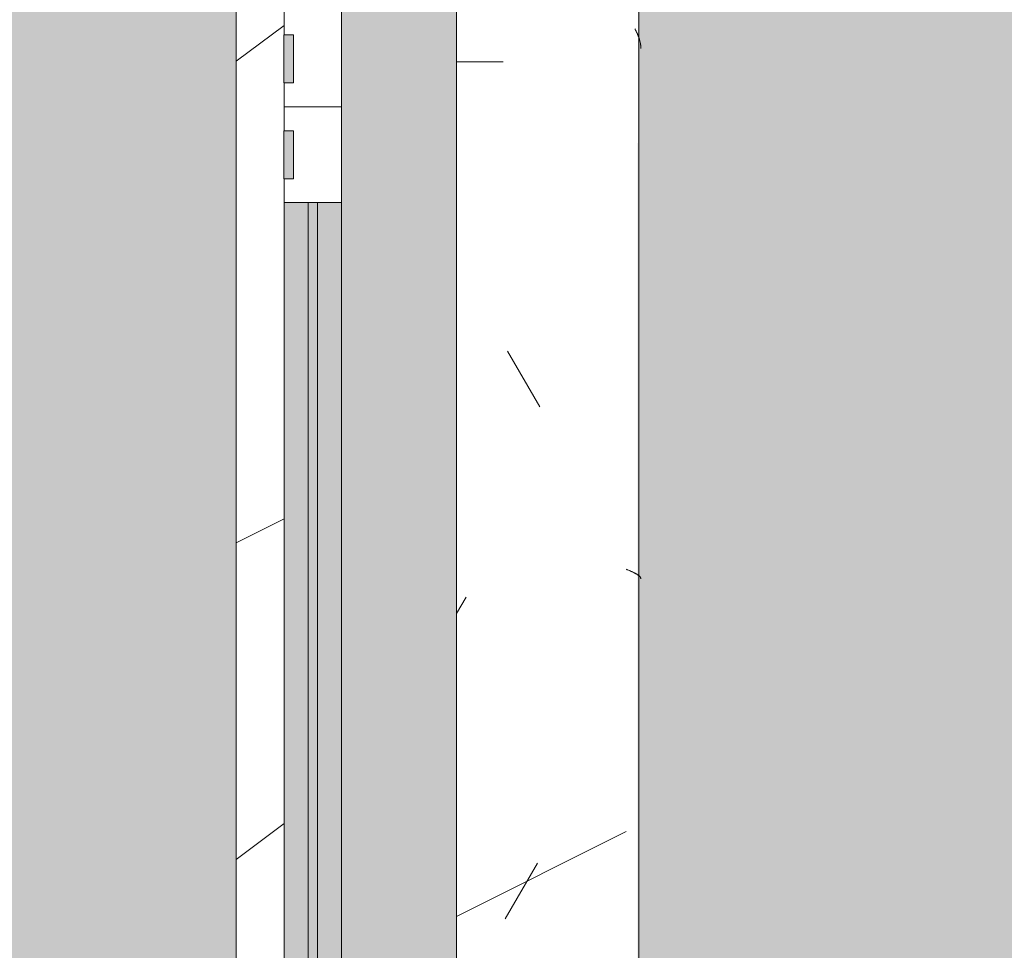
# Model space of a CAD drawing. Header units: millimetres. Extents: x 5980700 to 6194397, y -12939 to 2351883.
# Tile 206 of 587: x 6060451 to 6060965, y -3855 to -3370. Entities that reach past the tile are written whole.
import ezdxf

# ---------------------------------------------------------------- set-up
doc = ezdxf.new("R2010")
doc.units = ezdxf.units.MM
for name, color, linetype, lineweight in [('A-DOOR-FRAM', 31, 'Continuous', 18), ('A-DOOR-GLAZ', 31, 'Continuous', 9), ('A-FLOR-PATT', 8, 'Continuous', 18), ('A-GLAZ', 151, 'Continuous', 9), ('A-GLAZ-SILL', 1, 'Continuous', 9), ('A-WALL', 113, 'Continuous', 18), ('A-WALL-PATT', 111, 'Continuous', 25)]:
    doc.layers.add(name, color=color, linetype=linetype, lineweight=lineweight)
pattern_1 = [(135, (-3415.191, -20191.887), (-449.0128060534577, -449.0128060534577), []), (135, (-3415.191, -20033.137), (-898.0256121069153, 5.684341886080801e-14), []), (135, (-3415.191, -20350.637), (-898.0256121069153, 5.684341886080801e-14), [])]

# ---------------------------------------------------------------- blocks, each defined once
blk = doc.blocks.new('FX-HRT-JANELA_CORRER-4FLS - 270x190cm-4FLS-ALU-3_0cmFolha 5-V52-PLANTA DE CAIMENTO DE PISOS - TÉRREO')
at = {"layer": 'A-DOOR-FRAM', "lineweight": 5}
h = blk.add_hatch(color=251, dxfattribs=at)
h.paths.add_polyline_path([(639.9999999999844, -77.49999999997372), (639.9999999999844, -64.99999999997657), (49.99999999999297, -64.99999999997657), (49.99999999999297, -77.49999999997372), (331.2793192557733, -77.49999999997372)])
h.paths.add_polyline_path([(639.9999999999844, -57.49999999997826), (639.9999999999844, -47.49999999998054), (49.99999999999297, -47.49999999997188), (49.99999999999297, -59.9999999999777), (639.9999999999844, -59.9999999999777)])
at = {"layer": 'A-DOOR-GLAZ', "lineweight": 5}
blk.add_hatch(color=255, dxfattribs=at).paths.add_polyline_path([(639.9999999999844, -64.99999999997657), (639.9999999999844, -59.9999999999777), (49.99999999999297, -59.9999999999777), (49.99999999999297, -64.99999999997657), (331.2793192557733, -64.99999999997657)])
at = {"layer": 'A-GLAZ', "lineweight": 5}
h = blk.add_hatch(color=251, dxfattribs=at)
h.paths.add_polyline_path([(1329.999999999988, -17.49999999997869), (1329.999999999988, 12.50000000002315), (-1329.999999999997, 12.50000000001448), (-1329.999999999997, -17.49999999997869), (-639.9999999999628, -17.49999999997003), (-640.0000000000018, -47.49999999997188), (639.9999999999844, -47.49999999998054), (639.9999999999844, -17.49999999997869), (1286.991277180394, -17.49999999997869)])
h.paths.add_polyline_path([(1329.999999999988, -57.49999999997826), (1329.999999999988, -47.49999999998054), (690.0000000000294, -47.49999999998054), (689.9999999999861, -77.49999999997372), (1329.999999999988, -77.49999999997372)])
h.paths.add_polyline_path([(-689.9999999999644, -47.49999999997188), (-1329.999999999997, -47.49999999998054), (-1329.999999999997, -77.49999999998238), (-690.0000000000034, -77.49999999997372), (-690.0000000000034, -57.49999999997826)])
h = blk.add_hatch(dxfattribs=at)
h.set_pattern_fill('FP_74', color=256, style=0, pattern_type=2)
h.set_pattern_definition(pattern_1)
h.paths.add_polyline_path([(-4.331468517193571e-12, -72.49999999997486), (-4.331468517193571e-12, -47.49999999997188), (-50.00000000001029, -47.49999999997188), (-50.00000000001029, -77.49999999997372), (-37.5000000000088, -77.49999999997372), (-37.5000000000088, -72.49999999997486), (-12.50000000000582, -72.49999999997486), (-12.50000000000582, -77.49999999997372), (-4.331468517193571e-12, -77.49999999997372)])
h.paths.add_polyline_path([(-640.0000000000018, -77.49999999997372), (-640.0000000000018, -47.49999999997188), (-689.9999999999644, -47.49999999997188), (-690.0000000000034, -77.49999999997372)])
h = blk.add_hatch(dxfattribs=at)
h.set_pattern_fill('FP_74', color=256, style=0, pattern_type=2)
h.set_pattern_definition(pattern_1)
h.paths.add_polyline_path([(690.0000000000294, -47.49999999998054), (639.9999999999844, -47.49999999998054), (639.9999999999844, -77.49999999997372), (689.9999999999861, -77.49999999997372), (689.9999999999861, -57.49999999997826)])
h.paths.add_polyline_path([(49.99999999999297, -72.49999999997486), (49.99999999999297, -47.49999999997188), (-4.331468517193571e-12, -47.49999999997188), (-4.331468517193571e-12, -77.49999999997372), (12.49999999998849, -77.49999999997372), (12.49999999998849, -72.49999999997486), (37.49999999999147, -72.49999999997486), (37.49999999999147, -77.49999999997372), (49.99999999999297, -77.49999999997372)])
for points in [[(-12.50000000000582, -72.49999999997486), (-37.5000000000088, -72.49999999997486), (-37.5000000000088, -77.59999999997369), (-12.50000000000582, -77.49999999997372)], [(37.49999999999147, -72.49999999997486), (12.49999999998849, -72.49999999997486), (12.49999999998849, -77.59999999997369), (37.49999999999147, -77.49999999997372)]]:
    blk.add_hatch(color=137, dxfattribs=at).paths.add_polyline_path(points)
at = {"layer": 'A-DOOR-FRAM', "color": 250, "lineweight": 5}
for p, q in [((-1.035491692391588e-11, -47.49999999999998), (-50.00000000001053, -47.49999999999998)), ((-1.035491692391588e-11, -47.49999999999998), (49.99999999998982, -47.49999999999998)), ((-1.028723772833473e-11, -77.49999999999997), (-1.035491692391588e-11, -47.49999999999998)), ((-1.042259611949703e-11, -77.49999999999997), (-1.035491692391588e-11, -47.49999999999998)), ((49.99999999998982, -47.49999999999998), (49.99999999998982, -77.49999999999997)), ((-50.00000000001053, -77.49999999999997), (-37.5000000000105, -77.49999999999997)), ((-12.50000000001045, -77.49999999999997), (-1.042259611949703e-11, -77.49999999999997)), ((12.49999999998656, -77.49999999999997), (-1.028723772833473e-11, -77.49999999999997)), ((49.99999999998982, -77.49999999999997), (37.49999999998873, -77.49999999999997))]:
    blk.add_line(p, q, dxfattribs=at)
at = {"layer": 'A-DOOR-FRAM', "color": 90, "lineweight": 5}
for p, q in [((49.99999999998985, -47.49999999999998), (639.9999999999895, -47.49999999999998)), ((639.9999999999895, -77.49999999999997), (49.99999999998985, -77.49999999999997))]:
    blk.add_line(p, q, dxfattribs=at)
at = {"layer": 'A-DOOR-GLAZ', "color": 250, "lineweight": 5}
for p, q in [((49.99999999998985, -64.99999999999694), (49.99999999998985, -59.99999999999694)), ((49.99999999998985, -59.99999999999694), (639.9999999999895, -59.99999999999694)), ((639.9999999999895, -64.99999999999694), (49.99999999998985, -64.99999999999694))]:
    blk.add_line(p, q, dxfattribs=at)
at = {"layer": 'A-GLAZ', "color": 90, "lineweight": 5}
for p, q in [((1329.999999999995, 12.49999999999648), (-1330.000000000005, 12.49999999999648)), ((-37.50000000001, -72.50000000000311), (-12.50000000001, -72.50000000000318)), ((-37.50000000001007, -72.5000000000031), (-37.50000000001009, -77.6000000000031)), ((-12.50000000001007, -72.50000000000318), (-12.50000000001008, -77.60000000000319)), ((12.49999999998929, -72.50000000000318), (37.4999999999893, -72.50000000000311)), ((12.49999999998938, -77.60000000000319), (12.49999999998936, -72.50000000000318)), ((37.49999999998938, -77.6000000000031), (37.49999999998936, -72.5000000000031)), ((-12.50000000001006, -77.6000000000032), (-37.50000000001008, -77.60000000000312)), ((37.49999999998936, -77.60000000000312), (12.49999999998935, -77.6000000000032))]:
    blk.add_line(p, q, dxfattribs=at)
blk = doc.blocks.new('FP_54-PLANTA DE CAIMENTO DE PISOS - TÉRREO')
at = {"layer": 'A-GLAZ-SILL', "lineweight": 5}
for p, q in [((-35.33531051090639, 107.8599677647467), (-35.10889791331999, 107.9272605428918)), ((-35.10889791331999, 107.9272605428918), (-34.8824853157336, 107.9917555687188)), ((-34.8824853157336, 107.9917555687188), (-34.6560727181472, 108.0534268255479)), ((-34.6560727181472, 108.0534268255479), (-34.4296601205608, 108.1122494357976)), ((-34.4296601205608, 108.1122494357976), (-34.2032475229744, 108.1681996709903)), ((-34.2032475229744, 108.1681996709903), (-33.97683492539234, 108.2212549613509)), ((-33.97683492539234, 108.2212549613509), (-33.75042232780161, 108.2713939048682)), ((-33.75042232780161, 108.2713939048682), (-33.52400973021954, 108.3185962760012)), ((-33.52400973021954, 108.3185962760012), (-33.29759713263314, 108.362843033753)), ((-33.29759713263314, 108.362843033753), (-33.07118453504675, 108.4041163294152)), ((-33.07118453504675, 108.4041163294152), (-32.84477193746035, 108.4423995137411)), ((-32.84477193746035, 108.4423995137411), (-32.61835933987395, 108.4776771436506)), ((-32.61835933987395, 108.4776771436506), (-32.39194674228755, 108.5099349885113)), ((-32.39194674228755, 108.5099349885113), (-32.16553414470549, 108.5391600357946)), ((-32.16553414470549, 108.5391600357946), (-31.93912154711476, 108.56534049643)), ((-31.93912154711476, 108.56534049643), (-31.71270894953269, 108.5884658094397)), ((-31.71270894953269, 108.5884658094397), (-31.48629635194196, 108.6085266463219)), ((-31.48629635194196, 108.6085266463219), (-31.2598837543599, 108.6255149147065)), ((-31.2598837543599, 108.6255149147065), (-31.0334711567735, 108.639423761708)), ((-31.0334711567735, 108.639423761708), (-30.8070585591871, 108.6502475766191)), ((-30.8070585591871, 108.6502475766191), (-30.58064596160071, 108.6579819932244)), ((-30.58064596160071, 108.6579819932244), (-30.35423336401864, 108.662623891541)), ((244.9363537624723, 107.8675009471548), (245.0610280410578, 107.9928548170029)), ((245.0610280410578, 107.9928548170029), (245.1857023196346, 108.1079334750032)), ((245.1857023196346, 108.1079334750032), (245.3103765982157, 108.2125680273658)), ((245.3103765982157, 108.2125680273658), (245.4350508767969, 108.3066049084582)), ((245.4350508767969, 108.3066049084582), (245.5597251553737, 108.3899061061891)), ((245.5597251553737, 108.3899061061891), (245.6843994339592, 108.4623493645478)), ((245.6843994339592, 108.4623493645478), (245.809073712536, 108.5238283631)), ((245.809073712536, 108.5238283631), (245.9337479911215, 108.5742528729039)), ((245.9337479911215, 108.5742528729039), (246.0584222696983, 108.6135488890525)), ((246.0584222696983, 108.6135488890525), (246.1830965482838, 108.6416587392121)), ((246.1830965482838, 108.6416587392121), (246.3077708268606, 108.6585411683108)), ((-40.76921285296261, 105.492052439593), (-40.54280025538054, 105.6159441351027)), ((-40.54280025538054, 105.6159441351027), (-40.31638765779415, 105.7379704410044)), ((-40.31638765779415, 105.7379704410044), (-40.08997506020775, 105.8580821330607)), ((-40.08997506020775, 105.8580821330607), (-39.86356246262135, 105.9762307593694)), ((-39.86356246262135, 105.9762307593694), (-39.63714986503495, 106.092368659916)), ((-39.63714986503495, 106.092368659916), (-39.41073726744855, 106.2064489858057)), ((-39.41073726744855, 106.2064489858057), (-39.18432466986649, 106.3184257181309)), ((-39.18432466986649, 106.3184257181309), (-38.95791207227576, 106.4282536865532)), ((-38.95791207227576, 106.4282536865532), (-38.73149947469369, 106.5358885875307)), ((-38.73149947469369, 106.5358885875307), (-38.5050868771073, 106.6412870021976)), ((-38.5050868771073, 106.6412870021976), (-38.2786742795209, 106.7444064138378)), ((-38.2786742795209, 106.7444064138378), (-38.05226168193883, 106.8452052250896)), ((-38.05226168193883, 106.8452052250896), (-37.8258490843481, 106.9436427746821)), ((-37.8258490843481, 106.9436427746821), (-37.59943648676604, 107.0396793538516)), ((-37.59943648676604, 107.0396793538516), (-37.37302388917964, 107.1332762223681)), ((-37.37302388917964, 107.1332762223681), (-37.14661129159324, 107.2243956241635)), ((-37.14661129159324, 107.2243956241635), (-36.92019869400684, 107.3130008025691)), ((-36.92019869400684, 107.3130008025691), (-36.69378609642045, 107.3990560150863)), ((-36.69378609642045, 107.3990560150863), (-36.46737349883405, 107.4825265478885)), ((-36.46737349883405, 107.4825265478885), (-36.24096090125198, 107.5633787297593)), ((-36.24096090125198, 107.5633787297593), (-36.01454830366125, 107.6415799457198)), ((-36.01454830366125, 107.6415799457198), (-35.78813570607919, 107.7170986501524)), ((-35.78813570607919, 107.7170986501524), (-35.56172310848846, 107.7899043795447)), ((-35.56172310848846, 107.7899043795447), (-35.33531051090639, 107.8599677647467)), ((241.9441710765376, 102.4524418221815), (242.0688453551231, 102.7398723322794)), ((242.0688453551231, 102.7398723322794), (242.1935196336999, 103.0247371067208)), ((242.1935196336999, 103.0247371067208), (242.3181939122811, 103.3066180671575)), ((242.3181939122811, 103.3066180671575), (242.4428681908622, 103.5851015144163)), ((242.4428681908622, 103.5851015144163), (242.567542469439, 103.8597787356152)), ((242.567542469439, 103.8597787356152), (242.6922167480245, 104.1302466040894)), ((242.6922167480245, 104.1302466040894), (242.8168910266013, 104.3961081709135)), ((242.8168910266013, 104.3961081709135), (242.9415653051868, 104.6569732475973)), ((242.9415653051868, 104.6569732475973), (243.0662395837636, 104.912458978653)), ((243.0662395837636, 104.912458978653), (243.1909138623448, 105.1621904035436)), ((243.1909138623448, 105.1621904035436), (243.3155881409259, 105.4058010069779)), ((243.3155881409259, 105.4058010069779), (243.4402624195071, 105.642933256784)), ((243.4402624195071, 105.642933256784), (243.5649366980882, 105.8732391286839)), ((243.5649366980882, 105.8732391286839), (243.6896109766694, 106.0963806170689)), ((243.6896109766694, 106.0963806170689), (243.8142852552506, 106.3120302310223)), ((243.8142852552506, 106.3120302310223), (243.9389595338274, 106.5198714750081)), ((243.9389595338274, 106.5198714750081), (244.0636338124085, 106.7195993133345)), ((244.0636338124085, 106.7195993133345), (244.1883080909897, 106.9109206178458)), ((244.1883080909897, 106.9109206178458), (244.3129823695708, 107.0935545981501)), ((244.3129823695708, 107.0935545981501), (244.437656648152, 107.2672332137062)), ((244.437656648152, 107.2672332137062), (244.5623309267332, 107.431701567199)), ((244.5623309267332, 107.431701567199), (244.68700520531, 107.586718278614)), ((244.68700520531, 107.586718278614), (244.8116794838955, 107.732055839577)), ((244.8116794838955, 107.732055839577), (244.9363537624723, 107.8675009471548)), ((241.3207996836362, 100.9916647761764), (241.4454739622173, 101.2855427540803)), ((241.4454739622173, 101.2855427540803), (241.5701482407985, 101.5789894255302)), ((241.5701482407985, 101.5789894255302), (241.6948225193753, 101.8715741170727)), ((241.6948225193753, 101.8715741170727), (241.8194967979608, 102.1628674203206)), ((241.8194967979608, 102.1628674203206), (241.9441710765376, 102.4524418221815))]:
    blk.add_line(p, q, dxfattribs=at)
at = {"layer": 'A-GLAZ-SILL', "color": 90, "lineweight": 5}
blk.add_line((1374.999999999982, 107.4999999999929), (-1374.999999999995, 107.4999999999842), dxfattribs=at)
blk = doc.blocks.new('CC_PEITORIL - PEITORIL-V53-PLANTA DE CAIMENTO DE PISOS - TÉRREO')
at = {"layer": 'A-GLAZ-SILL', "lineweight": 5}
h = blk.add_hatch(dxfattribs=at)
h.set_pattern_fill('FP_75', color=256, style=0, pattern_type=2)
h.set_pattern_definition([(90, (-3415.191, -20191.887), (-101.6, 406.4), [33.528, -271.272, 33.528, -1896.872]), (90, (-3415.191, -20191.887), (-101.6, 406.4), [-338.328, -271.272, 33.528, -576.072, -1016]), (90, (-3415.191, -20191.887), (-101.6, 406.4), [-1219.2, 33.528, -271.272, 33.528, -677.672]), (90, (-3415.191, -20191.887), (-101.6, 406.4), [-1557.528, -169.672, 33.528, -474.472]), (210, (-3465.991, -20039.487), (-301.1527240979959, -291.1881810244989), [33.528, -271.272, 33.528, -1896.872]), (210, (-3465.991, -20039.487), (-301.1527240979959, -291.1881810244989), [-338.328, -271.272, 33.528, -576.072, -1016]), (210, (-3465.991, -20039.487), (-301.1527240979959, -291.1881810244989), [-1219.2, 33.528, -271.272, 33.528, -677.672]), (210, (-3465.991, -20039.487), (-301.1527240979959, -291.1881810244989), [-1557.528, -169.672, 33.528, -474.472]), (329.9999999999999, (-3669.191, -19988.687), (402.7527240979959, -115.211818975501), [33.528, -271.272, 33.528, -1896.872]), (329.9999999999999, (-3669.191, -19988.687), (402.7527240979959, -115.211818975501), [-338.328, -271.272, 33.528, -576.072, -1016]), (329.9999999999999, (-3669.191, -19988.687), (402.7527240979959, -115.211818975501), [-1219.2, 33.528, -271.272, 33.528, -677.672]), (329.9999999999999, (-3669.191, -19988.687), (402.7527240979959, -115.211818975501), [-1557.528, -169.672, 33.528, -474.472])])
h.paths.add_polyline_path([(1374.999999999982, 100.9916647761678), (-1374.999999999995, 100.9916647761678), (-1374.999999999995, 77.50000000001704), (-1349.999999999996, 77.50000000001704), (-1349.999999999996, 12.50000000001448), (1349.999999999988, 12.50000000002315), (1349.999999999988, 77.5000000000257), (1374.999999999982, 77.5000000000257)])
h = blk.add_hatch(dxfattribs=at)
h.set_pattern_fill('FP_76', color=256, style=0, pattern_type=2)
h.set_pattern_definition([(306.87, (-5002.691, -19556.887), (-3175.008507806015, 4762.494328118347), [793.75, -7143.75]), (296.565, (-4526.441, -18604.387), (1587.499067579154, -1587.501456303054), [1774.879, -1774.879]), (288.435, (-3732.691, -18604.387), (1587.50290376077, -3174.997452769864), [1004.024, -4016.092])])
h.paths.add_polyline_path([(1374.999999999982, 100.9916647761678), (-1374.999999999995, 100.9916647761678), (-1374.999999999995, 77.50000000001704), (-1349.999999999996, 77.50000000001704), (-1349.999999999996, 12.50000000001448), (1349.999999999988, 12.50000000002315), (1349.999999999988, 77.5000000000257), (1374.999999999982, 77.5000000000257)])
at = {"layer": 'A-GLAZ', "color": 90, "lineweight": 5}
blk.add_blockref('FP_54-PLANTA DE CAIMENTO DE PISOS - TÉRREO', (0, 0), dxfattribs=at)
blk = doc.blocks.new('BE-PMSa-MOD-ARQ-CONEXAODOFUTURO-EX-000-R_rvt-1-PLANTA DE CAIMENTO DE PISOS - TÉRREO')
at = {"layer": 'A-FLOR-PATT', "lineweight": 5}
h = blk.add_hatch(dxfattribs=at)
h.set_pattern_fill('FP_2', color=135, style=0, pattern_type=2)
h.set_pattern_definition([(0, (0, 0), (812.8, 203.2), [33.528, -576.072, 33.528, -576.072, -3251.2]), (0, (0, 0), (812.8, 203.2), [-1219.2, 33.528, -1185.672, 33.528, -576.072, -1422.4]), (0, (0, 0), (812.8, 203.2), [-3048, 33.528, -372.872, 33.528, -982.472]), (120, (304.8, 101.6), (-582.3763620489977, 602.3054481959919), [33.52799999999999, -576.0719999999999, 33.52799999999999, -576.0719999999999, -3251.199999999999]), (120, (304.8, 101.6), (-582.3763620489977, 602.3054481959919), [-1219.2, 33.52799999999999, -1185.672, 33.52799999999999, -576.0719999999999, -1422.4]), (120, (304.8, 101.6), (-582.3763620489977, 602.3054481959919), [-3048, 33.52799999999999, -372.8719999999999, 33.52799999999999, -982.4719999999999]), (240, (406.4, 508), (-230.4236379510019, -805.5054481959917), [33.528, -576.072, 33.528, -576.072, -3251.2]), (240, (406.4, 508), (-230.4236379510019, -805.5054481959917), [-1219.2, 33.528, -1185.672, 33.528, -576.072, -1422.4]), (240, (406.4, 508), (-230.4236379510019, -805.5054481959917), [-3048, 33.528, -372.872, 33.528, -982.472])])
h.paths.add_polyline_path([(13153.13200708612, -10125.84100563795), (14705.38782324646, -10125.84100563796), (14705.38782324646, -9779.8857164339), (14699.38782324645, -9779.8857164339), (14699.38782324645, -9763.237570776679), (14681.68558745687, -9763.757413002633), (14670.96395493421, -9768.482704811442), (14665.88782324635, -9780.73757077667), (14665.88782324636, -9856.278958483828), (14670.73620676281, -9865.0681674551), (14677.45883342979, -9868.493127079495), (14678.38782324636, -9869.242380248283), (14678.38782324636, -9881.040871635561), (14674.1436913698, -9882.10035906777), (14663.09686027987, -9878.012306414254), (14654.48340806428, -9869.156476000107), (14652.0250349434, -9859.981702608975), (14651.89263271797, -9855.73757077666), (14650.88782324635, -9855.73757077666), (14651.89263271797, -9780.73757077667), (14653.73085252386, -9770.127241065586), (14655.24199762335, -9764.487570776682), (14667.13782324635, -9752.591745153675), (14683.38782324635, -9748.23757077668), (14699.38782324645, -9748.23757077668), (14699.38782324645, -9731.589425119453), (14705.38782324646, -9731.589425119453), (14705.38782324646, -9705.737570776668), (14755.38782324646, -9705.737570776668), (14755.38782324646, -9754.737570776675), (14795.38782324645, -9754.737570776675), (14796.02424042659, -9756.737570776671), (14812.38782324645, -9756.737570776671), (14811.36426821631, -9815.737570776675), (14810.34779546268, -9815.737570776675), (14811.47778338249, -9818.171971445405), (14811.43015556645, -9819.291362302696), (14811.44856252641, -9820.918341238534), (14827.38782324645, -9827.197475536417), (14827.38782324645, -10125.84100563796), (21231.38515489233, -10125.84100563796), (21231.38515489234, 5919.158994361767), (12003.88515489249, 5918.472013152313), (12003.8851548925, 5447.158205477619), (12268.88333741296, 5447.158205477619), (12268.88333741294, 4674.158994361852), (15653.88333741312, 4674.158994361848), (15653.88333741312, 5447.158205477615), (15923.88333741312, 5447.15820547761), (15923.88333741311, 4674.158994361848), (19999.38682609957, 4674.158994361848), (19999.38682609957, 5447.158205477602), (20269.38682609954, 5447.158205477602), (20269.38682609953, 4280.731645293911), (20299.38682609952, 4280.731645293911), (20298.51487451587, 1530.731645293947), (20269.38682609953, 1530.731645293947), (20269.38682609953, 1143.558994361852), (20299.38682609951, 1143.558994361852), (20298.51487451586, -1606.441005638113), (20269.38682609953, -1606.441005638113), (20269.38682609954, -2040.191005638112), (20299.38682609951, -2040.191005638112), (20298.51487451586, -4790.191005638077), (20269.38682609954, -4790.191005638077), (20269.38682609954, -5273.941005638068), (20299.38682609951, -5273.941005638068), (20298.51487451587, -8023.941005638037), (20269.38682609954, -8023.941005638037), (20269.38682609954, -9308.841005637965), (19999.38682609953, -9308.841005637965), (19999.38682609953, -8513.841794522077), (19913.38333741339, -8513.841794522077), (19913.38333741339, -8347.825683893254), (19635.38599049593, -8347.825683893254), (19635.38599049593, -8377.825683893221), (16285.38599049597, -8376.953732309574), (16285.38599049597, -8347.825683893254), (15971.88333741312, -8347.825683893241), (15971.88333741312, -8513.84179452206), (15921.38515489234, -8513.84179452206), (15921.38515489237, -9312.594001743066), (15651.38515489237, -9312.594001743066), (15651.3851548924, -8513.84179452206), (15603.38515489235, -8513.841794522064), (15603.38515489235, -8377.825683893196), (12316.88333741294, -8377.82568389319), (12316.88333741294, -8513.841794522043), (12268.88333741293, -8513.841794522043), (12268.88333741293, -9312.59400174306), (11998.88333741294, -9312.59400174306), (11998.88333741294, -8513.841794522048), (11950.88333741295, -8513.841794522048), (11950.88333741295, -8347.825683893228), (11867.63333741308, -8347.825683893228), (11867.63333741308, -8377.82568389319), (8517.633337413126, -8376.953732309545), (8517.633337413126, -8347.825683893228), (8434.383337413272, -8347.825683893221), (8434.383337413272, -8468.841794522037), (8419.38333741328, -8468.841794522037), (8419.38333741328, -8498.841794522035), (8434.383337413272, -8498.841794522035), (8434.383337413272, -8513.841794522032), (8386.383337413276, -8513.841794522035), (8386.383337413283, -9312.594001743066), (8116.383337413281, -9312.594001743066), (8116.383337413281, -9125.841005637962), (2121.38333741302, -9125.841005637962), (2121.38333741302, -9312.594001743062), (1851.383337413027, -9312.594001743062), (1851.383337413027, -9125.841005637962), (-4143.616662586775, -9125.841005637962), (-4143.616662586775, -9312.594001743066), (-4413.616662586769, -9312.594001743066), (-4413.616662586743, -8513.841794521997), (-4461.61666258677, -8513.841794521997), (-4461.61666258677, -8498.841794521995), (-4446.616662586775, -8498.841794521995), (-4446.616662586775, -8468.841794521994), (-4461.61666258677, -8468.841794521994), (-4461.61666258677, -8347.825683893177), (-4547.366662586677, -8347.825683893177), (-4547.366662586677, -8377.825683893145), (-7897.36666258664, -8376.953732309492), (-7897.36666258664, -8347.825683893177), (-7983.116662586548, -8347.825683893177), (-7983.116662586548, -8513.841794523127), (-8031.114845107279, -8513.841794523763), (-8031.114845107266, -9308.841005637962), (-8301.114845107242, -9308.841005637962), (-8301.114845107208, -8513.84179452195), (-8349.116662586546, -8513.841794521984), (-8349.116662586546, -8347.825683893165), (-8354.864845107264, -8347.825683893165), (-8354.864845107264, -8377.825683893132), (-11704.86484510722, -8376.953732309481), (-11704.86484510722, -8347.825683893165), (-11710.61666258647, -8347.825683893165), (-11710.61666258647, -8513.841794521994), (-11758.61484510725, -8513.841794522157), (-11758.61484510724, -9308.841005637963), (-12028.61484510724, -9308.841005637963), (-12028.61484510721, -8513.841794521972), (-12076.61666258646, -8513.841794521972), (-12076.61666258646, -8347.825683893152), (-12498.61666258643, -8347.825683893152), (-12498.61666258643, -8377.82568389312), (-15848.61666258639, -8376.953732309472), (-15848.61666258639, -8347.825683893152), (-16270.61666258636, -8347.82568389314), (-16270.61666258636, -8513.841794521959), (-16356.6158860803, -8513.84179452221), (-16356.61588608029, -9308.841005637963), (-16626.61588608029, -9308.841005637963), (-16626.61588608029, -7987.079408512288), (-16656.61588608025, -7987.079408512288), (-16655.74393449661, -5237.079408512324), (-16626.61588608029, -5237.079408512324), (-16626.61588608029, -4803.341005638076), (-16656.61588608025, -4803.341005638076), (-16655.7439344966, -2053.341005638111), (-16626.61588608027, -2053.341005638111), (-16626.61588608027, -1620.841794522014), (-16656.61588608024, -1620.841794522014), (-16655.74393449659, 1129.158205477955), (-16626.61588608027, 1129.158205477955), (-16626.61588608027, 1534.158205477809), (-16656.61588608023, 1534.158205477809), (-16655.74393449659, 4284.158205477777), (-16626.61588608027, 4284.158205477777), (-16626.61588608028, 5479.158994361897), (-16356.61588608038, 5479.158994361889), (-16356.61588608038, 4674.158994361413), (-12028.61666258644, 4674.158994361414), (-12028.61666258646, 5447.158205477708), (-11733.61666258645, 5446.941285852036), (-11733.61666258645, 4674.158994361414), (-8301.114845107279, 4674.158994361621), (-8301.114845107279, 5447.158205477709), (-8031.114845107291, 5447.158205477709), (-8031.114845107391, 5919.158994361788), (-17588.61484510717, 5919.158994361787), (-17588.6148451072, -10125.84100563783), (8442.166919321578, -10125.84100563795)])
h.paths.add_polyline_path([(14664.88301377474, -9780.73757077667), (14665.63226694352, -9779.779781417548), (14664.44050548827, -9775.73581322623)])
h.paths.add_polyline_path([(-16089.6590788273, -8758.10531785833), (-16115.54098333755, -8754.697900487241), (-16139.6590788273, -8744.707858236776), (-16160.36975694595, -8728.815995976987), (-16176.26161920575, -8708.105317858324), (-16186.2516614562, -8683.987222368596), (-16189.6590788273, -8658.105317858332), (-16186.2516614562, -8632.223413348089), (-16176.26161920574, -8608.105317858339), (-16160.36975694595, -8587.39463973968), (-16139.6590788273, -8571.502777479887), (-16115.54098333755, -8561.512735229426), (-16089.6590788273, -8558.105317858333), (-16063.77717431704, -8561.512735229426), (-16039.65907882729, -8571.502777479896), (-16018.94840070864, -8587.394639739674), (-16003.05653844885, -8608.105317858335), (-15993.06649619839, -8632.22341334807), (-15989.6590788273, -8658.105317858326), (-15993.06649619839, -8683.987222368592), (-16003.05653844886, -8708.10531785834), (-16018.94840070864, -8728.815995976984), (-16039.65907882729, -8744.707858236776), (-16063.77717431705, -8754.697900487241)])
h.paths.add_polyline_path([(19732.71217533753, -8754.668450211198), (19706.83027082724, -8751.260990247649), (19682.71217533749, -8741.270823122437), (19660.00862136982, -8722.781563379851), (19646.10963495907, -8704.667825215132), (19636.11959270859, -8680.54942825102), (19632.71217533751, -8648.664394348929), (19632.71217533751, -8622.782813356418), (19636.11959270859, -8596.901232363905), (19646.10963495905, -8572.783438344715), (19662.00149721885, -8552.073019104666), (19682.71217533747, -8536.181355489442), (19706.83027082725, -8526.191438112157), (19732.7121753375, -8522.784063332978), (19758.59407984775, -8526.191438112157), (19782.71217533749, -8536.181355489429), (19803.42285345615, -8552.073019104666), (19819.31471571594, -8572.783438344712), (19829.30475796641, -8596.901232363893), (19832.7121753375, -8628.39034617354), (19832.7121753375, -8654.66720021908), (19827.88084468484, -8683.987101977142), (19816.67739151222, -8708.104895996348), (19803.42285345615, -8725.378762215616), (19782.71217533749, -8741.27082312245), (19758.59407984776, -8751.260990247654)])
h.paths.add_polyline_path([(15648.38515489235, -8468.841794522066), (15650.88333741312, -8468.841794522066), (15650.88333741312, -8347.825683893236), (15648.38515489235, -8347.825683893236), (15648.38515489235, -8375.919436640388)])
h.paths.add_polyline_path([(-15957.766248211, 4689.65210732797), (-15964.016248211, 4691.326789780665), (-15966.60508297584, 4693.313272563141), (-15969.84032103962, 4698.916869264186), (-15969.84032103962, 4705.387345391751), (-15966.60508297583, 4710.990942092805), (-15961.00148627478, 4714.226180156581), (-15954.53101014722, 4714.226180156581), (-15948.92741344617, 4710.990942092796), (-15945.69217538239, 4705.387345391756), (-15945.69217538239, 4698.916869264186), (-15948.92741344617, 4693.313272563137), (-15954.53101014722, 4690.078034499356)])
h.paths.add_polyline_path([(19572.98503538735, 4699.192323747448), (19566.73503538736, 4700.867006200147), (19564.14620062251, 4702.853488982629), (19560.91096255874, 4708.45708568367), (19560.91096255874, 4714.927561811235), (19564.14620062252, 4720.531158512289), (19569.74979732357, 4723.766396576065), (19576.22027345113, 4723.766396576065), (19581.82387015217, 4720.53115851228), (19585.05910821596, 4714.927561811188), (19585.05910821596, 4708.457085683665), (19581.82387015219, 4702.853488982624), (19576.22027345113, 4699.618250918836)])
h.paths.add_polyline_path([(19732.7121753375, 4730.240264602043), (19706.83027082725, 4733.647681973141), (19682.7121753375, 4743.637724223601), (19662.00149721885, 4759.529586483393), (19646.10963495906, 4780.240264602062), (19636.11959270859, 4804.358360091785), (19632.71217533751, 4830.240264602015), (19636.11959270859, 4856.122169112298), (19646.10963495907, 4880.240264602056), (19662.00149721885, 4900.950942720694), (19682.7121753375, 4916.84280498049), (19706.83027082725, 4926.832847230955), (19732.7121753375, 4930.240264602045), (19758.59407984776, 4926.832847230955), (19782.71217533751, 4916.842804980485), (19803.42285345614, 4900.950942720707), (19819.31471571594, 4880.240264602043), (19829.30475796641, 4856.122169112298), (19832.7121753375, 4830.24026460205), (19829.30475796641, 4804.358360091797), (19819.31471571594, 4780.240264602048), (19803.42285345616, 4759.529586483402), (19782.71217533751, 4743.63772422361), (19758.59407984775, 4733.647681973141)])
h.paths.add_polyline_path([(-16089.6590788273, 4736.408178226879), (-16115.54098333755, 4739.815595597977), (-16139.6590788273, 4749.805637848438), (-16160.36975694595, 4765.697500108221), (-16176.26161920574, 4786.408178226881), (-16186.2516614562, 4810.526273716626), (-16189.6590788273, 4836.408178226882), (-16186.2516614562, 4862.29008273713), (-16176.26161920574, 4886.408178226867), (-16160.36975694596, 4907.118856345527), (-16139.6590788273, 4923.010718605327), (-16115.54098333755, 4933.000760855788), (-16089.6590788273, 4936.408178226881), (-16063.77717431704, 4933.000760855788), (-16039.6590788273, 4923.010718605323), (-16018.94840070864, 4907.118856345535), (-16003.05653844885, 4886.408178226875), (-15993.06649619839, 4862.29008273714), (-15989.6590788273, 4836.408178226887), (-15993.06649619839, 4810.526273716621), (-16003.05653844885, 4786.408178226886), (-16018.94840070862, 4765.697500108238), (-16039.6590788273, 4749.805637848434), (-16063.77717431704, 4739.815595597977)])
h = blk.add_hatch(dxfattribs=at)
h.set_pattern_fill('FP_109', color=133, style=0, pattern_type=2)
h.set_pattern_definition([(49.99999999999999, (0, 0), (182.184668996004, -15.93908553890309), [19.05, -209.55]), (355, (0, 0), (-35.24242749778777, 191.0566080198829), [15.24, -167.64]), (100.451, (15.182, -1.328), (146.9425016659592, 175.1166878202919), [16.19, -178.09]), (46.184, (0, 50.8), (271.0788941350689, -42.04327417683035), [28.575, -314.325]), (96.636, (22.59, 47.297), (237.4025071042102, 247.4272132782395), [24.285, -267.135]), (351.184, (0, 50.8), (237.404605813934, 247.4251178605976), [22.86, -251.46]), (21, (25.4, 38.1), (151.6148798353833, -102.2655185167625), [19.05, -209.55]), (326, (25.4, 38.1), (61.80235996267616, 184.1877424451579), [15.24, -167.64]), (71.45100000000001, (38.035, 29.578), (213.4170626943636, 81.92136778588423), [16.19, -178.09]), (37.50000000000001, (0, 0), (3.08832282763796, 84.55507579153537), [8.382, -157.226, 8.382, -161.798, -168.275]), (37.50000000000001, (0, 0), (3.08832282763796, 84.55507579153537), [-335.788, 8.382, -159.893]), (7.499999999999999, (0, 0), (66.81943811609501, 100.1807470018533), [8.382, -88.646, 8.382, -153.416, -64.135]), (7.499999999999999, (0, 0), (66.81943811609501, 100.1807470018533), [-258.826, 8.382, -55.753]), (327.5, (-56.642, 0), (135.5904877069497, -5.7289126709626), [8.382, -55.118, 8.382, -189.738, -262.89]), (327.5, (-56.642, 0), (135.5904877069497, -5.7289126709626), [-261.62, 8.382, -254.508]), (317.5, (-82.042, 0), (148.1288864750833, 25.42676126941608), [8.382, -74.168, 8.382, -123.19, -186.69]), (317.5, (-82.042, 0), (148.1288864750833, 25.42676126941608), [-214.122, 8.382, -178.308])])
h.paths.add_polyline_path([(-4441.627696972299, -8177.825683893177), (-4441.627696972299, -8167.82568389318), (-4451.627696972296, -8167.82568389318), (-4451.627696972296, -8177.825683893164)])
h.paths.add_polyline_path([(20075.50989163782, -8167.825683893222), (20089.3868260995, -8167.825683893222), (20089.38682609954, -5194.841794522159), (19913.38333741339, -5194.841794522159), (19913.38333741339, -4838.84179452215), (20089.38682609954, -4838.841794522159), (20089.38682609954, -2003.841794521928), (19923.3833374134, -2003.841794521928), (19923.38333741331, -1915.841005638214), (15956.88333741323, -1915.841005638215), (15956.88333741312, -2008.841794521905), (15620.88333741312, -2008.841794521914), (15620.88333741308, -1915.841005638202), (12301.88333741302, -1915.841005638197), (12301.88333741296, -2008.841794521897), (11965.88333741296, -2008.84179452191), (11965.88333741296, -1915.841005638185), (9479.379702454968, -1915.841005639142), (9479.379702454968, -1900.841005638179), (8579.379702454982, -1900.841005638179), (8579.379702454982, -2050.841005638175), (11830.88333741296, -2050.841005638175), (11830.88333741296, -2143.841794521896), (12436.88333741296, -2143.841794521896), (12436.88333741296, -2050.84100563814), (15485.88333741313, -2050.841005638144), (15485.88333741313, -2143.841794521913), (16091.88333741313, -2143.841794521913), (16091.88333741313, -2050.841005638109), (19788.3833374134, -2050.841005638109), (19788.3833374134, -2138.841794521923), (19964.38682609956, -2138.841794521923), (19964.38682609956, -4713.841794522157), (19788.3833374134, -4713.841794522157), (19788.3833374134, -5319.841794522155), (19964.38682609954, -5319.841794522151), (19964.38682609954, -8042.825683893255), (8511.785154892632, -8042.825683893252), (8511.785154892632, -4063.84179452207), (8559.379702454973, -4063.841794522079), (8559.379702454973, -3457.84179452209), (8511.785154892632, -3457.84179452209), (8511.785154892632, -2770.84100563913), (8500.374635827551, -2770.84100563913), (8500.374635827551, -2640.841005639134), (8511.785154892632, -2640.841005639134), (8511.785154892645, -2138.841794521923), (8549.379702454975, -2138.826511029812), (8549.379702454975, -1900.841005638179), (8539.379702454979, -1900.841005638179), (8539.379702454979, -1915.841005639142), (8424.379702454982, -1915.841005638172), (8424.379702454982, -2003.841794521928), (8386.785154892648, -2003.841794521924), (8386.785154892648, -3582.841794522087), (8434.379702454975, -3582.841794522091), (8434.379702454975, -3938.841794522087), (8386.78515489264, -3938.841794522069), (8386.78515489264, -8167.825683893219), (19983.39944753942, -8167.825683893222)])
h.paths.add_polyline_path([(-4451.627696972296, -8167.82568389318), (-4451.627696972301, -1915.841005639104), (-4556.62769697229, -1915.841005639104), (-4556.62769697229, -1900.841005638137), (-4566.627696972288, -1900.841005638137), (-4566.627696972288, -2740.841005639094), (-4556.627696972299, -2740.841005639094), (-4556.627696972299, -2751.841005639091), (-4536.622630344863, -2751.841005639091), (-4536.622630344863, -2640.841005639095), (-4517.622630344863, -2640.841005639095), (-4517.622630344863, -2770.841005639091), (-4556.627696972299, -2770.841005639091), (-4556.627696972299, -2780.841005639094), (-4566.627696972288, -2780.841005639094), (-4566.627696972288, -2820.841005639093), (-4576.627696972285, -2820.841005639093), (-4576.627696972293, -8042.825683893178), (-16321.61588607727, -8042.825683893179), (-16321.61588608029, -5319.841794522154), (-16145.61666258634, -5319.841794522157), (-16145.61666258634, -4713.841794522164), (-16321.61588608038, -4713.841794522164), (-16321.61588608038, -2138.841794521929), (-16145.61666258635, -2138.841794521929), (-16145.61666258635, -2050.841005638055), (-12201.61666258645, -2050.841005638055), (-12201.61666258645, -2138.841794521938), (-11585.61666258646, -2138.841794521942), (-11585.61666258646, -2050.841005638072), (-8474.116662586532, -2050.841005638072), (-8474.116662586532, -2138.841794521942), (-7858.116662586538, -2138.841794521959), (-7858.116662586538, -2050.841005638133), (-4596.627696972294, -2049.966749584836), (-4596.627696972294, -1900.841005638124), (-5496.627696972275, -1900.841005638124), (-5496.627696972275, -1915.841005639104), (-7993.116662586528, -1915.841005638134), (-7993.116662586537, -2003.841794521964), (-8339.116662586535, -2003.841794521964), (-8339.116662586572, -1915.841005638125), (-11720.6166625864, -1915.841005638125), (-11720.61666258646, -2003.841794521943), (-12066.61666258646, -2003.841794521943), (-12066.61666258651, -1915.841005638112), (-16280.61666258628, -1915.841005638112), (-16280.61666258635, -2003.84179452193), (-16446.61588608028, -2003.84179452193), (-16446.61588608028, -4838.841794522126), (-16270.61666258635, -4838.841794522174), (-16270.61666258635, -5194.841794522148), (-16446.61588608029, -5194.841794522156), (-16446.61588608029, -8167.825683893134), (-4512.987072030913, -8167.825683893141)])
h.paths.add_polyline_path([(-6183.614845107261, -327.1176804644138), (-6183.612822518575, -327.1195872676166), (-6151.433903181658, -327.1195872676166)])
h.paths.add_polyline_path([(-6183.614845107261, -1157.117680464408), (-6183.612822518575, -1157.119587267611), (-6174.673446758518, -1157.119587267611)])
h.paths.add_polyline_path([(9914.343509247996, -1770.841005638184), (10006.38515489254, -1770.841005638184), (10006.38515489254, -14.61798700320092), (9529.379702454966, -14.61798700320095), (9529.379702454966, -29.61798700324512), (9479.379702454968, -29.61798700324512), (9479.379702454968, -14.61798700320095), (8539.379702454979, -14.617987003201), (8539.379702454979, -29.61798700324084), (8489.37970245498, -28.80444696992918), (8489.37970245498, -14.617987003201), (-2271.114845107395, -14.6179870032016), (-2271.114845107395, -29.61036006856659), (-2321.114845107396, -29.61036006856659), (-2321.114845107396, -14.6179870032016), (-3061.11484510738, -14.61798700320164), (-3061.11484510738, -29.6103600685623), (-3111.114845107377, -29.61036006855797), (-3111.114845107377, -14.61798700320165), (-3280.616662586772, -14.61798700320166), (-3280.616662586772, -29.61036006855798), (-3330.616662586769, -29.61036006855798), (-3330.616662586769, -14.61798700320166), (-4070.616662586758, -14.6179870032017), (-4070.616662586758, -29.61036006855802), (-4120.616662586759, -29.61036006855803), (-4120.616662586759, -14.6179870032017), (-4506.627696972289, -14.61798700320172), (-4506.627696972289, -29.61036006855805), (-4556.62769697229, -29.61036006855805), (-4556.62769697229, -14.61798700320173), (-5496.627696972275, -14.61798700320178), (-5496.627696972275, -29.61036006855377), (-5546.627696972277, -29.61036006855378), (-5546.627696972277, -14.61798700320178), (-6183.614845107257, -14.61798700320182), (-6183.614845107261, -1770.841005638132), (-5546.627696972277, -1770.841005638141), (-5546.627696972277, -1755.841005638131), (-5496.627696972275, -1755.841005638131), (-5496.627696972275, -1770.841005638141), (-4556.62769697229, -1770.841005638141), (-4556.62769697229, -1755.841005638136), (-4506.627696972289, -1755.841005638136), (-4506.627696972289, -1770.841005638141), (-4436.616662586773, -1770.841005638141), (-4436.616662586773, -1682.841794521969), (-4120.616662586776, -1682.841794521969), (-4120.616662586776, -1770.841005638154), (-1313.614873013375, -1770.841005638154), (-1313.614873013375, -1755.841005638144), (-1243.614873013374, -1755.841005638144), (-1243.614873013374, -1770.841005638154), (-403.6148730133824, -1770.841005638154), (-403.6148730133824, -1755.841005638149), (-333.6148730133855, -1755.841005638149), (-333.6148730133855, -1770.841005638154), (748.3833374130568, -1770.841005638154), (748.3833374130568, -1755.841005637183), (818.3833374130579, -1755.841005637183), (818.3833374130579, -1770.841005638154), (1678.38333741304, -1770.841005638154), (1678.38333741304, -1620.841005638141), (-3970.61666258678, -1620.841005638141), (-3970.61666258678, -1532.841794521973), (-4586.616662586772, -1532.841794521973), (-4586.616662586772, -1620.841005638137), (-6033.61484510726, -1620.841005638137), (-6033.61484510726, -164.6179870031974), (9856.385154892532, -164.6179870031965), (9856.385154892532, -1620.841005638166), (8559.379702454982, -1620.841005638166), (8559.379702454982, -1532.841794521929), (7943.379702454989, -1532.841794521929), (7943.379702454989, -1620.841005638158), (2294.383337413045, -1620.970226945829), (2294.383337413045, -1770.841005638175), (3154.383337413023, -1770.841005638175), (3154.383337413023, -1755.841005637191), (3224.383337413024, -1755.841005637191), (3224.383337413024, -1770.841005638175), (4236.385126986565, -1770.841005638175), (4236.385126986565, -1755.841005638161), (4306.385126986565, -1755.841005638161), (4306.385126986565, -1770.841005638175), (5146.385126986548, -1770.841005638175), (5146.385126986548, -1755.841005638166), (5216.38512698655, -1755.841005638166), (5216.38512698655, -1770.841005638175), (8093.379702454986, -1770.841005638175), (8093.379702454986, -1682.841794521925), (8409.379702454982, -1682.841794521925), (8409.379702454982, -1770.841005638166), (8489.37970245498, -1770.841005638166), (8489.37970245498, -1755.841005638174), (8539.379702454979, -1755.841005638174), (8539.379702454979, -1770.841005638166), (9479.379702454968, -1770.841005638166), (9479.379702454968, -1755.841005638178), (9529.379702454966, -1755.841005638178), (9529.379702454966, -1770.841005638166), (9856.385154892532, -1770.841005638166)])
h.paths.add_polyline_path([(2264.383337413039, -1770.841005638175), (2264.383337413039, -1527.841794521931), (1708.383337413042, -1527.841794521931), (1708.383337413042, -1770.841005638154), (1718.38333741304, -1770.841005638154), (1718.38333741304, -1755.841005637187), (1788.383337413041, -1755.841005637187), (1788.383337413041, -1770.841005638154), (1833.383337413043, -1770.841005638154), (1833.383337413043, -1677.841794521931), (2139.383337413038, -1677.841794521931), (2139.383337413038, -1770.841005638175), (2184.38333741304, -1770.841005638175), (2184.38333741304, -1755.841005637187), (2254.383337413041, -1755.841005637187), (2254.383337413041, -1770.841005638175), (2259.025241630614, -1770.841005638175)])
h.paths.add_polyline_path([(16686.35582290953, -1755.841005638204), (19923.38333741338, -1755.841005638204), (19923.3833374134, -1667.841794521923), (20089.38682609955, -1667.841794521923), (20089.38682609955, 1166.15820547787), (19913.38333741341, 1166.158205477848), (19913.38333741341, 1522.158205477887), (20089.38682609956, 1522.158205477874), (20089.38682609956, 4296.158205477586), (19913.3833374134, 4296.158205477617), (19913.38333741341, 4461.658994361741), (15971.88333741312, 4461.658994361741), (15971.88333741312, 4296.158205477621), (15605.88333741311, 4296.158205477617), (15605.88333741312, 4461.658994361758), (12316.88333741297, 4461.658994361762), (12316.88333741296, 4296.158205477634), (11950.88333741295, 4296.158205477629), (11950.88333741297, 4461.658994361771), (8424.379702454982, 4461.658994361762), (8424.379702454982, 140.3820129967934), (8489.37970245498, 140.3820129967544), (8489.37970245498, 130.3820129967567), (8539.379702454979, 130.382012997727), (8539.379702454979, 115.3820129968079), (8549.379702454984, 115.3820129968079), (8549.379702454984, 955.3820129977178), (8539.379702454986, 955.3820129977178), (8539.379702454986, 966.3820129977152), (8519.374635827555, 966.382012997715), (8519.374635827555, 855.3820129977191), (8500.374635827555, 855.3820129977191), (8500.374635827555, 985.382012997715), (8539.379702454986, 985.3820129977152), (8539.379702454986, 995.3820129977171), (8549.379702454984, 995.3820129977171), (8549.379702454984, 4336.658994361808), (11825.88333741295, 4336.658994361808), (11825.88333741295, 4171.158205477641), (12441.88333741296, 4171.158205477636), (12441.88333741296, 4336.658994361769), (15480.88333741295, 4336.658994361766), (15480.88333741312, 4171.158205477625), (16096.88333741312, 4171.15820547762), (16097.48518693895, 4336.658994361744), (19788.3833374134, 4336.658994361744), (19788.38333741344, 4171.158205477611), (19964.38682609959, 4171.158205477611), (19964.38682609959, 1647.158205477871), (19788.38333741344, 1647.158205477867), (19788.38333741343, 1041.158205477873), (19964.38682609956, 1041.158205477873), (19964.38682609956, -1532.841794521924), (19788.38333741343, -1532.841794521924), (19788.38333741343, -1620.841005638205), (16091.88333741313, -1620.841005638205), (16091.88333741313, -1527.84179452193), (15485.88333741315, -1527.841794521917), (15485.88333741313, -1620.841005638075), (12436.88333741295, -1620.841005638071), (12436.88333741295, -1527.841794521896), (11830.88333741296, -1527.841794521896), (11830.88333741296, -1620.841005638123), (10286.38515489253, -1620.841005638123), (10286.38515489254, 265.3820129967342), (8579.379702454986, 265.3820129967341), (8579.379702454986, 115.3820129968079), (9479.379702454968, 115.3820129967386), (9479.379702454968, 130.3820129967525), (9509.37970245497, 130.3820129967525), (9509.37970245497, 140.3820129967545), (10161.38515489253, 140.3820129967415), (10161.38515489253, -1755.841005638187), (11965.88333741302, -1755.841005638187), (11965.88333741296, -1662.841794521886), (12301.88333741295, -1662.84179452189), (12301.88333741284, -1755.841005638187), (15620.88333741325, -1755.841005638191), (15620.88333741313, -1662.841794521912), (15956.88333741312, -1662.841794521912), (15956.88333741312, -1755.841005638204), (16417.78746090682, -1755.841005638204)])
h.paths.add_polyline_path([(-6868.469615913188, -1755.841005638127), (-6338.614845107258, -1755.841005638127), (-6338.614845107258, 140.3896399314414), (-5546.627696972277, 140.3896399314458), (-5546.627696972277, 130.3896399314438), (-5496.627696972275, 130.389639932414), (-5496.627696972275, 115.3896399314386), (-4596.627696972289, 115.3896399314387), (-4596.627696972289, 265.3896399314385), (-6463.614845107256, 265.3896399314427), (-6463.614845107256, -1620.841005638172), (-7858.116662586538, -1620.841005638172), (-7858.116662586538, -1532.841794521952), (-8474.116662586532, -1532.841794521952), (-8474.116662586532, -1620.84100563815), (-11585.61666258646, -1620.84100563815), (-11585.61666258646, -1532.841794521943), (-12201.61666258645, -1532.841794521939), (-12201.61666258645, -1620.841005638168), (-16145.61666258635, -1620.841005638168), (-16145.61666258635, -1532.841794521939), (-16321.61588608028, -1532.841794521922), (-16321.61588608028, 1041.158205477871), (-16145.61666258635, 1041.158205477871), (-16145.61666258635, 1647.158205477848), (-16321.6158860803, 1647.158205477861), (-16321.6158860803, 4171.158205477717), (-16145.61666258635, 4171.158205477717), (-16145.61666258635, 4337.158913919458), (-12201.61666258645, 4337.158913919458), (-12201.61666258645, 4171.158205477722), (-11585.61666258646, 4171.158205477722), (-11585.61666258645, 4337.158913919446), (-8474.116662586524, 4337.158913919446), (-8474.116662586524, 4171.158205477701), (-7858.116662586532, 4171.158205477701), (-7858.116662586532, 4337.158913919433), (-4576.627696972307, 4337.158913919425), (-4576.627696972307, 1035.389639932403), (-4566.627696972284, 1035.389639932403), (-4566.627696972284, 995.3896399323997), (-4556.62769697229, 995.3896399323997), (-4556.62769697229, 985.3896399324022), (-4517.622630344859, 985.3896399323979), (-4517.622630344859, 855.389639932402), (-4536.622630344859, 855.389639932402), (-4536.622630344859, 966.3896399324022), (-4556.62769697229, 966.3896399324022), (-4556.62769697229, 955.3896399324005), (-4566.627696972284, 955.3896399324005), (-4566.627696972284, 115.3896399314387), (-4556.62769697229, 115.3896399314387), (-4556.62769697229, 130.3896399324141), (-4506.627696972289, 130.3896399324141), (-4506.627696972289, 140.3896399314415), (-4451.627696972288, 140.3896399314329), (-4451.711295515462, 4461.658994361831), (-7983.116662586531, 4461.65899436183), (-7983.116662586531, 4296.158205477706), (-8349.116662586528, 4296.158205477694), (-8349.200261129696, 4461.658994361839), (-11710.61666258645, 4461.658994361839), (-11710.61666258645, 4296.158205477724), (-12076.61666258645, 4296.158205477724), (-12076.7002611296, 4461.658994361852), (-16280.61666258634, 4461.658994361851), (-16280.61666258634, 4306.158205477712), (-16446.61588608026, 4306.158205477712), (-16446.61588608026, 1512.158205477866), (-16280.61666258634, 1512.158205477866), (-16280.61666258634, 1497.158205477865), (-16270.61666258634, 1497.158205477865), (-16270.61666258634, 1166.158205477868), (-16446.61588608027, 1166.158205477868), (-16446.61588608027, -1667.841794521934), (-16280.61666258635, -1667.841794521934), (-16280.61666258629, -1755.841005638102), (-12066.61666258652, -1755.841005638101), (-12066.61666258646, -1667.841794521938), (-11720.61666258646, -1667.841794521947), (-11720.61666258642, -1755.841005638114), (-8339.116662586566, -1755.841005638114), (-8339.116662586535, -1667.841794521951), (-7993.116662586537, -1667.841794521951), (-7993.116662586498, -1755.841005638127), (-7457.340251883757, -1755.841005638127)])
h.paths.add_polyline_path([(10006.38316409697, -1157.11958726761), (10006.38515489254, -1157.117680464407), (9997.443780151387, -1157.11958726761)])
h.paths.add_polyline_path([(10006.38316409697, -327.1195872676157), (10006.38515489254, -327.1176804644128), (9997.443780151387, -327.1195872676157)])
h.paths.add_polyline_path([(7264.425647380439, 115.3820129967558), (7919.878136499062, 115.3820129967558), (7919.878136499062, 265.3820129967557), (6363.379702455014, 265.3820129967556), (6363.379702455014, 115.3820129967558)])
h.paths.add_polyline_path([(6323.379702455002, 115.3820129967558), (6333.379702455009, 115.3820129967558), (6333.379702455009, 265.3820129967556), (2116.385126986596, 265.3820129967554), (2116.385126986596, 1037.158205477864), (2296.38333741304, 1037.158205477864), (2296.38333741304, 1651.158205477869), (2116.385126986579, 1651.158205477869), (2116.385126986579, 2814.158994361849), (1966.385126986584, 2814.158994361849), (1966.385126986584, 2804.158994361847), (1981.385126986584, 2804.158994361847), (1981.385126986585, 1516.158205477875), (2161.383337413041, 1516.158205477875), (2161.383337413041, 1172.158205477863), (1981.385126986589, 1172.158205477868), (1981.385126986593, 130.382012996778), (6323.379702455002, 130.3820129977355)])
h.paths.add_polyline_path([(7949.878136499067, 115.3820129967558), (7963.379702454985, 115.3820129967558), (7963.379702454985, 130.3820129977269), (8078.379702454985, 130.3820129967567), (8078.379702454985, 296.3913006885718), (8254.379702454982, 296.4037829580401), (8254.379702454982, 1172.158205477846), (8076.38333741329, 1172.158205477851), (8076.38333741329, 1516.158205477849), (8254.379702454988, 1516.158205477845), (8254.379702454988, 4306.158205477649), (8078.383337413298, 4306.158205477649), (8078.383337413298, 4471.658994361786), (7658.883337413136, 4471.658994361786), (7658.883337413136, 4476.658994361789), (7618.883337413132, 4476.658994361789), (7618.883337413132, 4486.658994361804), (2618.883337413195, 4486.658994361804), (2618.883337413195, 4476.658994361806), (2578.8833374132, 4476.658994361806), (2578.8833374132, 4471.658994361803), (2159.383337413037, 4471.658994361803), (2159.383337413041, 4306.158205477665), (1981.385126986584, 4306.158205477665), (1981.385126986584, 3744.158994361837), (1966.385126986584, 3744.158994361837), (1966.385126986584, 2844.158994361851), (2116.385126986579, 2844.158994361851), (2116.385126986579, 4171.158205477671), (2294.38333741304, 4171.158205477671), (2294.38333741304, 4336.658994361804), (7943.383337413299, 4336.658994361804), (7943.383337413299, 4171.158205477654), (8119.379702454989, 4171.158205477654), (8119.379702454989, 1651.158205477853), (7941.383337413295, 1651.158205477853), (7941.383337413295, 1037.158205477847), (8119.379702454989, 1037.158205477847), (8119.379702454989, 431.3942088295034), (7949.878136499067, 431.3817265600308), (7949.878136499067, 130.3820129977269)])
h.paths.add_polyline_path([(1686.385126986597, 115.3820129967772), (1836.385126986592, 115.3820129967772), (1836.385126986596, 2754.15899436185), (1821.385126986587, 2754.15899436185), (1821.385126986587, 2804.158994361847), (1836.385126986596, 2804.158994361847), (1836.385126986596, 3744.158994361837), (1821.385126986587, 3744.158994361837), (1821.385126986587, 3794.158994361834), (1836.385126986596, 3794.158994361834), (1836.385126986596, 3907.158994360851), (1774.885126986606, 3907.158994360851), (1774.885126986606, 3919.658994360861), (1049.885126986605, 3919.658994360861), (1049.885126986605, 3954.658994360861), (1769.885126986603, 3954.658994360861), (1769.885126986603, 3961.658994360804), (386.3851269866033, 3961.658994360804), (386.3851269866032, 4486.658994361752), (-333.6148451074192, 4486.658994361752), (-333.6148451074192, 4407.158913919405), (-318.6148451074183, 4407.158913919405), (-318.6148451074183, 4357.158913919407), (-333.6148451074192, 4357.158913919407), (-333.6148451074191, 3617.158913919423), (-318.6148451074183, 3617.158913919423), (-318.6148451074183, 3567.158913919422), (-333.6148451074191, 3567.158913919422), (-333.6148451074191, 3238.903506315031), (-183.6148451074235, 3238.903506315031), (-183.6148451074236, 4337.158913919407), (236.3851269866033, 4337.158913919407), (236.3851269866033, 3811.658994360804), (1686.385126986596, 3811.658994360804), (1686.385126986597, 265.3820129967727), (444.3857207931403, 265.3820129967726), (444.3857207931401, 2287.15820547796), (81.29247742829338, 2287.15820547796), (81.2924774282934, 2137.15820547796), (294.3857207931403, 2137.15820547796), (294.3857207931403, 1698.268829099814), (304.3857207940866, 1698.268829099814), (304.3857207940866, 1648.268829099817), (294.3857207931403, 1648.268829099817), (295.5425980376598, 308.2688290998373), (304.385720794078, 308.2688290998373), (304.385720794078, 258.2688290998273), (294.3857207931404, 258.2688290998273), (294.3857207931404, 115.3820129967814), (1680.297920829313, 115.3820129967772)])
h.paths.add_polyline_path([(-2016.707522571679, 1971.140541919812), (-1743.707740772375, 1971.14801826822), (-1743.707740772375, 2121.140541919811), (-1993.707304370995, 2121.140541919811), (-1993.707304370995, 1971.148018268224), (-2018.707522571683, 1971.148018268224), (-2018.707522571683, 2121.140541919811), (-2422.616662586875, 2121.140541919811), (-2422.616662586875, 2245.558205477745), (-3006.114845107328, 2245.558205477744), (-3006.114845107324, 3007.158913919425), (-2018.707522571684, 3007.158913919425), (-2018.707522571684, 3238.903506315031), (-3156.114845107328, 3238.903506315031), (-3156.114845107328, 1971.140541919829), (-2784.616662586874, 1971.14054191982), (-2784.616662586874, 2095.558205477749), (-2572.616662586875, 2095.558205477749), (-2572.616662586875, 1971.140541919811), (-2018.707522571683, 1971.140541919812)])
h.paths.add_polyline_path([(-1993.707304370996, 3007.158913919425), (-1743.707740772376, 3007.158913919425), (-1743.707740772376, 3238.903506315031), (-1993.707304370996, 3238.903506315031), (-1993.707304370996, 3094.949362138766)])
h.paths.add_polyline_path([(1801.885126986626, 3919.658994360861), (1836.385126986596, 3919.658994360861), (1836.385126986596, 3961.658994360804), (1801.885126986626, 3961.658994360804), (1801.885126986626, 3927.158994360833)])
at = {"layer": 'A-WALL-PATT', "lineweight": 5}
h = blk.add_hatch(dxfattribs=at)
h.set_pattern_fill('FP_129', color=71, style=0, pattern_type=2)
h.set_pattern_definition([(216.87, (166.6, 416.5), (1249.498511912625, 833.0022321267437), [208.25, -1874.25]), (206.565, (416.5, 291.55), (-416.4997849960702, -416.4999353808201), [465.661, -465.661]), (198.435, (416.5, 83.3), (-832.9995359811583, -416.5008561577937), [263.4179999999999, -1053.671])])
h.paths.add_polyline_path([(20114.38682609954, -4863.841794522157), (20114.38682609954, -1988.841794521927), (20089.38682609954, -1988.841794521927), (20089.38682609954, -4838.841794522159)])
at = {"layer": 'A-WALL', "color": 90, "lineweight": 5}
blk.add_line((20089.3868260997, -1988.841794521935), (20089.3868260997, -4838.841794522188), dxfattribs=at)
at = {"layer": 'A-GLAZ', "color": 250, "lineweight": 5, "rotation": 269.9999999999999}
for name in ['CC_PEITORIL - PEITORIL-V53-PLANTA DE CAIMENTO DE PISOS - TÉRREO', 'FX-HRT-JANELA_CORRER-4FLS - 270x190cm-4FLS-ALU-3_0cmFolha 5-V52-PLANTA DE CAIMENTO DE PISOS - TÉRREO']:
    blk.add_blockref(name, (20191.8868260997, -3415.191005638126), dxfattribs=at)

msp = doc.modelspace()

# ---------------------------------------------------------------- block references
at = {"lineweight": 5}
msp.add_blockref('BE-PMSa-MOD-ARQ-CONEXAODOFUTURO-EX-000-R_rvt-1-PLANTA DE CAIMENTO DE PISOS - TÉRREO', (6040474.816446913, 0), dxfattribs=at)

doc.saveas('drawing.dxf')
